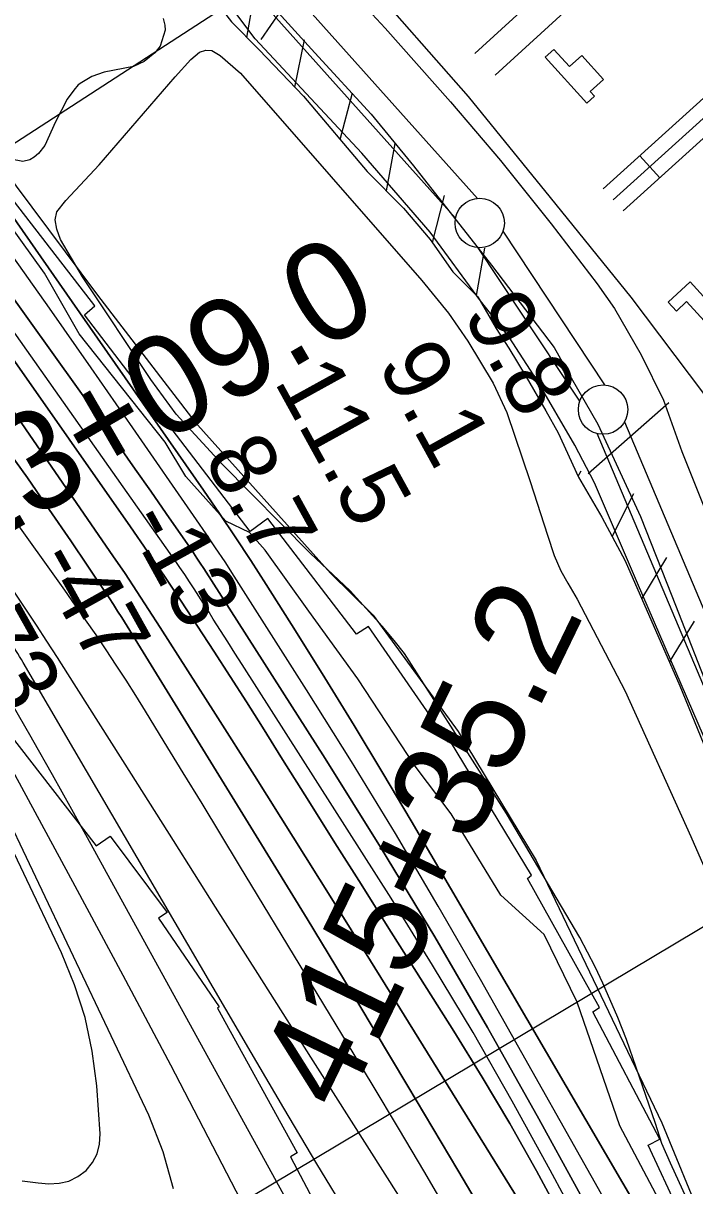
# Model space of a CAD drawing. Extents: x 3704301 to 3742427, y 506229 to 532009.
# Drawn here: x 3732621 to 3733301, y 513212 to 514388 of the extents above; entities that cross this region are included whole.
import ezdxf

# ---------------------------------------------------------------- set-up
doc = ezdxf.new("R2010")
doc.units = 0
for name, color, linetype in [('V-BLDG-OTLN', 7, 'Continuous'), ('V-FLOD-BASE', 7, 'Continuous'), ('V-LEVE-TOET', 7, 'Continuous'), ('V-RAIL-TRAK', 7, 'Continuous'), ('V-RIVR-EDGE', 7, 'Continuous'), ('V-RIVR-RANG', 7, 'Continuous'), ('V-ROAD-CNTR', 7, 'Continuous'), ('V-RRAP-FSHR', 7, 'Continuous'), ('V-RRAP-RVMT', 7, 'Continuous'), ('V-SITE-VEGE', 7, 'Continuous'), ('V-SURV-IDEN', 7, 'Continuous'), ('V-SURV-LINE', 7, 'Continuous'), ('V-TOPO-DPTH', 7, 'Continuous'), ('V-TOPO-MAJR', 7, 'Continuous'), ('V-TOPO-MINR', 7, 'Continuous'), ('V-TOPO-WATR', 7, 'Continuous'), ('V-UTIL-LINE', 7, 'Continuous')]:
    doc.layers.add(name, color=color, linetype=linetype)

msp = doc.modelspace()

# ---------------------------------------------------------------- linework, layer by layer
at = {"layer": 'V-BLDG-OTLN'}
for points in [[(3733191.6, 514307.1), (3733149.6, 514353.4), (3733158.3, 514361.4), (3733174.1, 514344), (3733186.6, 514355.3), (3733208.6, 514331.1), (3733195.2, 514318.9), (3733199.4, 514314.2)], [(3733296.5, 514126.2), (3733340.6, 514077.8), (3733328.7, 514066.9), (3733292.8, 514106.3), (3733282.4, 514096.7), (3733274.1, 514105.8)]]:
    msp.add_lwpolyline(points, close=True, dxfattribs=at)
at = {"layer": 'V-FLOD-BASE'}
msp.add_lwpolyline([(3732879.3, 514398.8), (3732916.4, 514357.8), (3732973.3, 514295.9), (3733016.3, 514243.7), (3733095.1, 514143.2), (3733158.7, 514059.9), (3733176, 514029.2), (3733202.9, 513982.3), (3733246.1, 513888.9), (3733277.8, 513808.7), (3733320.8, 513699.6), (3733351.3, 513633.2), (3733396.7, 513531.1), (3733440.3, 513428.1), (3733483.3, 513323.7), (3733524.6, 513224.8), (3733572.7, 513108.8)], dxfattribs=at)
at = {"layer": 'V-LEVE-TOET'}
for points in [[(3732926.2, 514449.4), (3732987.6, 514382.9), (3733053.9, 514308.4), (3733104.3, 514249.1), (3733155.6, 514184.9), (3733202.1, 514124.3), (3733219.6, 514099.4), (3733246.7, 514052.6), (3733269.3, 514006.8), (3733288, 513954.9), (3733317.5, 513880.6), (3733340, 513823.3), (3733372.6, 513748.2), (3733409.5, 513656.2), (3733449.1, 513560.7), (3733479.4, 513484.7), (3733516.3, 513386.1), (3733541, 513322.1), (3733579.2, 513229.7), (3733629.8, 513127.8)], [(3733540.2, 513114.8), (3733474.6, 513268.2), (3733415.5, 513413.9), (3733360.8, 513546.8), (3733310, 513667.2), (3733243, 513821.5), (3733199.6, 513923.2), (3733179.5, 513961.1), (3733141.5, 514026.5), (3733113.1, 514070.5), (3733084.1, 514107.1), (3733033.3, 514176.6), (3732964, 514256.5), (3732856, 514372), (3732826.2, 514411.7)]]:
    msp.add_lwpolyline(points, dxfattribs=at)
at = {"layer": 'V-RAIL-TRAK'}
msp.add_lwpolyline([(3732964.6, 514435.5), (3733071.5, 514313.8), (3733154.6, 514211.6), (3733236.3, 514110.9), (3733309.8, 514013.4), (3733391, 513900.7), (3733448.8, 513815.4), (3733509.4, 513724.5), (3733564.1, 513641), (3733619.6, 513553), (3733662.9, 513483), (3733714.3, 513395.4), (3733772.5, 513289.8), (3733829.7, 513185.1)], dxfattribs=at)
at = {"layer": 'V-RIVR-EDGE'}
msp.add_lwpolyline([(3733276.7, 513175.4), (3733225.3, 513272.8), (3733181.8, 513397.8), (3733148.4, 513466.3), (3733104.6, 513506), (3733054.4, 513588.4), (3733017.9, 513636.5), (3732959.9, 513724.9), (3732910.3, 513793.4), (3732866, 513854.8), (3732850.4, 513872.8), (3732826.4, 513884.3), (3732785.7, 513929.4), (3732764.8, 513964.3), (3732678, 514073.8), (3732642.8, 514135.1), (3732596.1, 514199.4), (3732568, 514243.3), (3732490.7, 514326.4), (3732419.5, 514419)], dxfattribs=at)
at = {"layer": 'V-RIVR-RANG'}
for p, q in [((3732865.8, 514430.7), (3732093.9, 513930.1)), ((3733406.2, 513531.8), (3732633.3, 513070.5))]:
    msp.add_line(p, q, dxfattribs=at)
at = {"layer": 'V-ROAD-CNTR'}
msp.add_line((3733245.4, 514253.9), (3733265.5, 514231.6), dxfattribs=at)
for points in [[(3733078.5, 514357.3), (3733513.6, 514754.2), (3733523.6, 514764.6), (3733575.4, 514789)], [(3733098.8, 514335.2), (3733534.5, 514732.7), (3733541.4, 514739.8), (3733588.2, 514761.9)], [(3733208.3, 514220.3), (3733628.3, 514599.9)], [(3733218.4, 514209.2), (3733638.4, 514588.7)], [(3733228.4, 514198.1), (3733648.4, 514577.6)]]:
    msp.add_lwpolyline(points, dxfattribs=at)
msp.add_spline([(3733190.2, 515415.4), (3733239.4, 515359.7), (3733281.2, 515307.9), (3733324.8, 515248.7), (3733358.4, 515205.1), (3733381.8, 515168.2), (3733412.6, 515121), (3733431.6, 515087.7), (3733452.9, 515051.6), (3733470.6, 515020.6), (3733486.1, 514992.9), (3733500.9, 514961), (3733516.3, 514924.4), (3733535.3, 514886.4), (3733553.3, 514843.9), (3733566.4, 514814.5), (3733576, 514790.1), (3733585.3, 514763.1), (3733594.6, 514730.7), (3733601.3, 514710.6), (3733610.7, 514680.3), (3733622.2, 514645.4), (3733632, 514610.3), (3733642.7, 514574.2), (3733649.2, 514538.2), (3733656.9, 514498.8), (3733669.3, 514434.5), (3733686.5, 514330.1)], degree=3, dxfattribs=at)
at = {"layer": 'V-RRAP-FSHR'}
for p, q in [((3732847.6, 514373.5), (3732856, 514421.5)), ((3732896.2, 514323.1), (3732905.8, 514371)), ((3732942, 514270.2), (3732954.4, 514317.5)), ((3732988.8, 514218.2), (3732997.6, 514266.3)), ((3733035.6, 514166.2), (3733047.8, 514213.5)), ((3733079.9, 514112.4), (3733088.4, 514160.5)), ((3733182.9, 513929.7), (3733186, 513935.1)), ((3733217.4, 513868.8), (3733239.4, 513912.4)), ((3733247.4, 513805.7), (3733272.8, 513847.4)), ((3733275.5, 513741.6), (3733300.9, 513783.3))]:
    msp.add_line(p, q, dxfattribs=at)
for points in [[(3732346.4, 514649.9), (3732397.1, 514532.5), (3732480.9, 514401), (3732696.3, 514112.8), (3732795, 513984.9), (3732932.2, 513831.6), (3732975.4, 513789.1), (3733061.4, 513671.6), (3733140.6, 513541), (3733267.5, 513275.8), (3733436.4, 512865.9), (3733474.7, 512730.2), (3733531.3, 512580), (3733646.7, 512343.4), (3733719.7, 512167.7), (3733829.9, 511954.8)], [(3732639.2, 514611.9), (3732746.1, 514497.2), (3732783.1, 514453.1), (3732810, 514417.9), (3732831.9, 514389.1), (3732859.9, 514361.1), (3732904.9, 514314.1), (3732969.4, 514237.9), (3733006.1, 514200.7), (3733033.2, 514169.1), (3733056, 514136.3), (3733081.3, 514111), (3733086, 514102.9)], [(3732831.9, 514389.1), (3732859.9, 514361.1), (3732904.9, 514314.1), (3732969.4, 514237.9), (3733006.1, 514200.7), (3733033.2, 514169.1), (3733056, 514136.3), (3733081.3, 514111), (3733100, 514079), (3733112.7, 514059.4), (3733130.5, 514030.3), (3733150.4, 513995.8), (3733162.8, 513973.7), (3733183.3, 513928.8), (3733206.9, 513888.5), (3733230.5, 513844.2), (3733285.9, 513717.9), (3733383.5, 513479.8), (3733413, 513406.4), (3733449.6, 513329.6), (3733484.2, 513235.4), (3733505.7, 513182.1)], [(3733181.1, 513933.6), (3733183.3, 513928.8), (3733206.9, 513888.5), (3733230.5, 513844.2), (3733285.9, 513717.9), (3733383.5, 513479.8), (3733413, 513406.4), (3733449.6, 513329.6), (3733466.9, 513282.4)]]:
    msp.add_lwpolyline(points, dxfattribs=at)
at = {"layer": 'V-RRAP-RVMT'}
for p, q in [((3732693.7, 514102), (3732513.3, 514335.2)), ((3732683.3, 514092.9), (3732693.7, 514102)), ((3732850.9, 513873.8), (3732683.3, 514092.9)), ((3732868.8, 513887.1), (3732850.9, 513873.8)), ((3732958.6, 513770), (3732868.8, 513887.1)), ((3732970.9, 513777.8), (3732958.6, 513770)), ((3733051.6, 513660.9), (3732970.9, 513777.8)), ((3732606.6, 513669.9), (3732695.2, 513555.8)), ((3733053.6, 513661.5), (3733051.6, 513660.9)), ((3733135.9, 513526.3), (3733053.6, 513661.5)), ((3732695.2, 513555.8), (3732709.2, 513565.9)), ((3732709.2, 513565.9), (3732766.9, 513488.6)), ((3733131.7, 513522.8), (3733135.9, 513526.3)), ((3733204.6, 513392.4), (3733131.7, 513522.8)), ((3732766.9, 513488.6), (3732758.1, 513482.7)), ((3732758.1, 513482.7), (3732819.6, 513393.1)), ((3732819.6, 513393.1), (3732818, 513391.9)), ((3732818, 513391.9), (3732898.5, 513245.5)), ((3733197.7, 513388.2), (3733204.6, 513392.4)), ((3733265.8, 513259.4), (3733197.7, 513388.2)), ((3733254, 513253.3), (3733265.8, 513259.4)), ((3733312, 513128.9), (3733254, 513253.3)), ((3732898.5, 513245.5), (3732891.7, 513241.4)), ((3732891.7, 513241.4), (3732962.4, 513108.1))]:
    msp.add_line(p, q, dxfattribs=at)
at = {"layer": 'V-SITE-VEGE'}
for p, q in [((3732790.8, 514351.1), (3732799.8, 514358.7)), ((3732799.8, 514358.7), (3732806.2, 514360.6)), ((3732806.2, 514360.6), (3732812.3, 514360.2)), ((3732812.3, 514360.2), (3732820.6, 514355.3)), ((3732820.6, 514355.3), (3732841, 514337.5)), ((3732775.2, 514333.6), (3732790.8, 514351.1)), ((3732698.1, 514244.7), (3732775.2, 514333.6)), ((3732841, 514337.5), (3733024.7, 514127.8)), ((3732664.2, 514208.7), (3732698.1, 514244.7)), ((3732655.4, 514197.2), (3732664.2, 514208.7)), ((3732653.4, 514188.9), (3732655.4, 514197.2)), ((3732655.3, 514179.6), (3732653.4, 514188.9)), ((3732659, 514169), (3732655.3, 514179.6)), ((3732681.2, 514131.3), (3732659, 514169)), ((3732750.3, 514027.7), (3732681.2, 514131.3)), ((3733024.7, 514127.8), (3733051.7, 514094.6)), ((3733051.7, 514094.6), (3733071.4, 514066.2)), ((3733071.4, 514066.2), (3733097, 514023.9)), ((3732776, 513992.5), (3732750.3, 514027.7)), ((3733097, 514023.9), (3733110.9, 513994.3)), ((3732822.4, 513942.4), (3732776, 513992.5)), ((3733110.9, 513994.3), (3733134.4, 513924.5)), ((3732911.8, 513851.9), (3732822.4, 513942.4)), ((3733134.4, 513924.5), (3733151.9, 513870.1)), ((3733151.9, 513870.1), (3733158.8, 513849.6)), ((3732952.2, 513814), (3732911.8, 513851.9)), ((3733158.8, 513849.6), (3733165.4, 513834.1)), ((3733165.4, 513834.1), (3733172.4, 513821.5)), ((3732984.7, 513778.2), (3732952.2, 513814)), ((3733172.4, 513821.5), (3733181.8, 513805.4)), ((3733181.8, 513805.4), (3733230.5, 513712.3)), ((3732996.7, 513763.6), (3732984.7, 513778.2)), ((3733007.2, 513750.4), (3732996.7, 513763.6)), ((3733110.5, 513588.5), (3733007.2, 513750.4)), ((3733230.5, 513712.3), (3733297, 513565.5)), ((3733184.5, 513463.1), (3733110.5, 513588.5)), ((3733297, 513565.5), (3733358.1, 513425.1)), ((3733200.3, 513433.5), (3733184.5, 513463.1)), ((3733207.9, 513417.1), (3733200.3, 513433.5)), ((3733223, 513382.3), (3733207.9, 513417.1)), ((3733231.8, 513360.1), (3733223, 513382.3)), ((3733261.2, 513275.2), (3733231.8, 513360.1)), ((3733267.8, 513254.9), (3733261.2, 513275.2)), ((3733276.3, 513234.9), (3733267.8, 513254.9)), ((3733293, 513198.9), (3733276.3, 513234.9))]:
    msp.add_line(p, q, dxfattribs=at)
msp.add_lwpolyline([(3732763, 514392.5), (3732764.5, 514386), (3732764.8, 514380.9), (3732759.8, 514364.5), (3732754.3, 514357.8), (3732743.6, 514349.2), (3732733, 514344.1), (3732703, 514338.3), (3732690.7, 514333.9), (3732680.4, 514327.8), (3732676.8, 514325.6), (3732672.3, 514320.2), (3732665.7, 514310.9), (3732654, 514288.1), (3732643.2, 514264.1), (3732636.6, 514256.1), (3732632.4, 514252.3), (3732627.9, 514249.7), (3732620.8, 514247.9), (3732608.6, 514250.5), (3732591.3, 514258.1), (3732569.6, 514277.2), (3732445.9, 514425.3)], dxfattribs=at)
at = {"layer": 'V-SURV-LINE'}
for points in [[(3732440.1, 514926), (3733081.1, 514210.7)], [(3733058.8, 514190.7), (3732417.8, 514905.9)], [(3733106.8, 514177.4), (3733209.7, 514022.1)], [(3733184.6, 514005.5), (3733081.8, 514160.8)], [(3733229.8, 513984.6), (3734086.2, 511957.9)], [(3734053.8, 511957.5), (3733202.2, 513972.9)]]:
    msp.add_lwpolyline(points, dxfattribs=at)
for centre in [(3733083.3, 514185.8), (3733208.2, 513997.1)]:
    msp.add_circle(centre, 25, dxfattribs=at)
at = {"layer": 'V-TOPO-DPTH'}
for points in [[(3731802.4, 515288.2), (3732290.2, 514557.9), (3732703.1, 513981.5), (3732718.9, 513959.2), (3732734.7, 513936.9), (3732750.4, 513914.5), (3732766, 513892), (3732790.1, 513857.2), (3732793.6, 513852.1), (3732797.1, 513846.9), (3732800.5, 513841.7), (3732803.9, 513836.5), (3732926.8, 513644.3), (3732983, 513554.5), (3733037.9, 513463.9), (3733091.1, 513372.3), (3733143, 513279.9), (3733219.4, 513140.9)], [(3733219.4, 513140.9), (3733143, 513279.9), (3733091.1, 513372.3), (3733037.9, 513463.9), (3732983, 513554.5), (3732926.8, 513644.3), (3732803.9, 513836.5), (3732800.5, 513841.7), (3732797.1, 513846.9), (3732793.6, 513852.1), (3732790.1, 513857.2), (3732766, 513892), (3732750.4, 513914.5), (3732734.7, 513936.9), (3732718.9, 513959.2), (3732703.1, 513981.5), (3732290.2, 514557.9), (3731802.4, 515288.2)], [(3731843.9, 515283.3), (3732306.3, 514624.2), (3732320.3, 514604.3), (3732334.3, 514584.4), (3732348.3, 514564.6), (3732362.3, 514544.7), (3732446.8, 514425.2), (3732502.9, 514345.5), (3732559, 514265.8), (3732615, 514186), (3732670.8, 514106.1), (3732803.6, 513915.6), (3732819.8, 513892), (3732835.8, 513868.3), (3732851.5, 513844.4), (3732867, 513820.3), (3732896.7, 513773.5), (3732926.6, 513725.8), (3732956.2, 513677.8), (3732985.2, 513629.6), (3733013.9, 513581.1), (3733287.8, 513112.8)], [(3733162.3, 513133.8), (3732972.6, 513439.8), (3732933.6, 513502.3), (3732894.5, 513564.7), (3732855.2, 513627), (3732815.8, 513689.2), (3732759.9, 513776.9), (3732748.2, 513795.1), (3732736.3, 513813.2), (3732724.3, 513831.2), (3732712.1, 513849.1), (3732627.9, 513971.1), (3732573.6, 514050), (3732519.2, 514128.8), (3732464.8, 514207.6), (3732410.3, 514286.3), (3732274.2, 514483.3), (3732258.5, 514506.3), (3732243, 514529.4), (3732227.7, 514552.7), (3732212.7, 514576.2), (3732022.3, 514876.3)], [(3732022.3, 514876.3), (3732212.7, 514576.2), (3732227.7, 514552.7), (3732243, 514529.4), (3732258.5, 514506.3), (3732274.2, 514483.3), (3732410.3, 514286.3), (3732464.8, 514207.6), (3732519.2, 514128.8), (3732573.6, 514050), (3732627.9, 513971.1), (3732712.1, 513849.1), (3732724.3, 513831.2), (3732736.3, 513813.2), (3732748.2, 513795.1), (3732759.9, 513776.9), (3732815.8, 513689.2), (3732855.2, 513627), (3732894.5, 513564.7), (3732933.6, 513502.3), (3732972.6, 513439.8), (3733162.3, 513133.8)], [(3733130, 513111.8), (3733061.3, 513228), (3733010.7, 513312.9), (3732959.9, 513397.6), (3732908.5, 513482), (3732856.9, 513566.2), (3732720.9, 513786.7), (3732716.7, 513793.4), (3732712.5, 513800.1), (3732708.2, 513806.7), (3732703.8, 513813.3), (3732669.4, 513864.3), (3732647.6, 513896.2), (3732625.5, 513928), (3732603, 513959.5), (3732580.3, 513990.7), (3732296, 514376.5), (3732282.3, 514395.1)], [(3732282.3, 514395.1), (3732296, 514376.5), (3732580.3, 513990.7), (3732603, 513959.5), (3732625.5, 513928), (3732647.6, 513896.2), (3732669.4, 513864.3), (3732703.8, 513813.3), (3732708.2, 513806.7), (3732712.5, 513800.1), (3732716.7, 513793.4), (3732720.9, 513786.7), (3732856.9, 513566.2), (3732908.5, 513482), (3732959.9, 513397.6), (3733010.7, 513312.9), (3733061.3, 513228), (3733130, 513111.8)], [(3733166.8, 513179.2), (3733140.7, 513227.4), (3733113.9, 513275.1), (3733085.9, 513322.1), (3733057.2, 513368.7), (3732989.8, 513475.1), (3732963.3, 513517.1), (3732936.7, 513559.1), (3732910.3, 513601.1), (3732883.8, 513643.2), (3732863.3, 513675.9), (3732847.1, 513701.5), (3732830.8, 513727.1), (3732814.3, 513752.7), (3732797.8, 513778.1), (3732781.1, 513803.5), (3732764.3, 513828.7), (3732747.1, 513853.7), (3732729.8, 513878.7), (3732478.9, 514236.4), (3732443.2, 514287.4), (3732407.7, 514338.5), (3732372.2, 514389.6)], [(3732372.2, 514389.6), (3732407.7, 514338.5), (3732443.2, 514287.4), (3732478.9, 514236.4), (3732729.8, 513878.7), (3732747.1, 513853.7), (3732764.3, 513828.7), (3732781.1, 513803.5), (3732797.8, 513778.1), (3732814.3, 513752.7), (3732830.8, 513727.1), (3732847.1, 513701.5), (3732863.3, 513675.9), (3732883.8, 513643.2), (3732910.3, 513601.1), (3732936.7, 513559.1), (3732963.3, 513517.1), (3732989.8, 513475.1), (3733057.2, 513368.7), (3733085.9, 513322.1), (3733113.9, 513275.1), (3733140.7, 513227.4), (3733166.8, 513179.2)]]:
    msp.add_lwpolyline(points, dxfattribs=at)
at = {"layer": 'V-TOPO-MAJR'}
for points in [[(3733054, 513180.4), (3733027.8, 513225.5), (3733001.2, 513270.3), (3732974.4, 513315), (3732840.2, 513536.1), (3732821.2, 513567.4), (3732802.2, 513598.7), (3732783.1, 513629.9), (3732764, 513661.2), (3732745, 513692.2), (3732735.3, 513707.9), (3732725.5, 513723.4), (3732715.4, 513738.8), (3732705.2, 513754.1), (3732694.9, 513769.3), (3732684.4, 513784.5), (3732673.9, 513799.5), (3732663.2, 513814.6), (3732377.8, 514213.1), (3732344.9, 514259.5), (3732312.3, 514306), (3732280, 514352.8), (3732247.9, 514399.8)], [(3732773.4, 513209), (3732762.8, 513246.6), (3732748.5, 513283.5), (3732557.3, 513684.8), (3732551.6, 513696.3), (3732545.7, 513707.7), (3732539.4, 513718.8), (3732532.9, 513729.9), (3732395.5, 513954.6), (3732355, 514015.8), (3732312, 514075), (3732264.9, 514131), (3732215.2, 514185), (3732129.7, 514271.7), (3732120.7, 514280.7), (3732111.6, 514289.7), (3732102.5, 514298.6), (3732093.3, 514307.4), (3732084.3, 514316.4)]]:
    msp.add_lwpolyline(points, dxfattribs=at)
at = {"layer": 'V-TOPO-MINR'}
for points in [[(3733219.4, 513140.9), (3733143, 513279.9), (3733091.1, 513372.3), (3733037.9, 513463.9), (3732983, 513554.5), (3732926.8, 513644.3), (3732803.9, 513836.5), (3732800.5, 513841.7), (3732797.1, 513846.9), (3732793.6, 513852.1), (3732790.1, 513857.2), (3732766, 513892), (3732750.4, 513914.5), (3732734.7, 513936.9), (3732718.9, 513959.2), (3732703.1, 513981.5), (3732290.2, 514557.9), (3731802.4, 515288.2)], [(3732952.4, 513178.5), (3732918.6, 513234.5), (3732885.2, 513290.8), (3732851.9, 513347.1), (3732621.2, 513741.3), (3732619.4, 513744.4), (3732617.5, 513747.5), (3732615.7, 513750.5), (3732613.8, 513753.6), (3732589.8, 513791.9), (3732575.9, 513814.1), (3732561.8, 513836.2), (3732547.7, 513858.2), (3732533.4, 513880.2), (3732165.3, 514444), (3732156.2, 514457.8), (3732147.2, 514471.6), (3732138.1, 514485.4), (3732129, 514499.2), (3731696.6, 515156)], [(3733227.5, 513166.6), (3733084, 513420.8), (3733041.4, 513494.8), (3732998, 513568.4), (3732953.5, 513641.2), (3732908.1, 513713.6), (3732834.8, 513828.6), (3732825.5, 513843), (3732816, 513857.4), (3732806.4, 513871.6), (3732796.7, 513885.8), (3732732.2, 513978.7), (3732690, 514039.2), (3732647.7, 514099.6), (3732605.2, 514159.8), (3732562.6, 514220), (3732355.4, 514511.4), (3732334.2, 514541.5), (3732313, 514571.6), (3732291.9, 514601.8), (3732270.9, 514632.1), (3732133, 514832.1), (3732073.4, 514918.5)], [(3733162.3, 513133.8), (3732972.6, 513439.8), (3732933.6, 513502.3), (3732894.5, 513564.7), (3732855.2, 513627), (3732815.8, 513689.2), (3732759.9, 513776.9), (3732748.2, 513795.1), (3732736.3, 513813.2), (3732724.3, 513831.2), (3732712.1, 513849.1), (3732627.9, 513971.1), (3732573.6, 514050), (3732519.2, 514128.8), (3732464.8, 514207.6), (3732410.3, 514286.3), (3732274.2, 514483.3), (3732258.5, 514506.3), (3732243, 514529.4), (3732227.7, 514552.7), (3732212.7, 514576.2), (3732022.3, 514876.3)], [(3733071.6, 513091.8), (3732901.3, 513359.7), (3732858.6, 513426.9), (3732816, 513494.1), (3732773.3, 513561.3), (3732730.7, 513628.5), (3732666.3, 513730), (3732655.8, 513746.4), (3732645.2, 513762.8), (3732634.5, 513779.1), (3732623.8, 513795.4), (3732534.8, 513928.8), (3732479.5, 514011.8), (3732424.2, 514094.7), (3732368.9, 514177.7), (3732313.6, 514260.7), (3732190.9, 514445.1), (3732178.3, 514464), (3732165.8, 514482.9), (3732153.4, 514501.9), (3732141.1, 514520.9), (3731990.6, 514753.3)], [(3732998, 512997.8), (3732709.4, 513522.2), (3732689.9, 513557.4), (3732670.3, 513592.6), (3732650.7, 513627.7), (3732630.9, 513662.8), (3732629.2, 513665.8), (3732610.1, 513699.3), (3732590.7, 513732.6), (3732571, 513765.7), (3732551.1, 513798.7), (3732490, 513899.1), (3732439, 513982), (3732387.5, 514064.6), (3732335.3, 514146.7), (3732282.7, 514228.5), (3732138.9, 514450), (3732135, 514456), (3732131.1, 514461.9), (3732127.1, 514467.9), (3732123.2, 514473.8), (3732030.6, 514611)], [(3732865.1, 513152), (3732818, 513243.2), (3732770.5, 513334.2), (3732722.3, 513424.9), (3732673.8, 513515.3), (3732585.9, 513677.4), (3732574.8, 513697.5), (3732563.4, 513717.5), (3732551.7, 513737.2), (3732539.8, 513756.9), (3732237.8, 514243), (3732216.2, 514277.2), (3732194.1, 514311.2), (3732171.4, 514344.7), (3732148.4, 514378), (3732147.7, 514379), (3732124.5, 514411.5), (3732101.3, 514443.9), (3732077.7, 514476.1)], [(3733130, 513111.8), (3733061.3, 513228), (3733010.7, 513312.9), (3732959.9, 513397.6), (3732908.5, 513482), (3732856.9, 513566.2), (3732720.9, 513786.7), (3732716.7, 513793.4), (3732712.5, 513800.1), (3732708.2, 513806.7), (3732703.8, 513813.3), (3732669.4, 513864.3), (3732647.6, 513896.2), (3732625.5, 513928), (3732603, 513959.5), (3732580.3, 513990.7), (3732296, 514376.5), (3732282.3, 514395.1)], [(3733166.8, 513179.2), (3733140.7, 513227.4), (3733113.9, 513275.1), (3733085.9, 513322.1), (3733057.2, 513368.7), (3732989.8, 513475.1), (3732963.3, 513517.1), (3732936.7, 513559.1), (3732910.3, 513601.1), (3732883.8, 513643.2), (3732863.3, 513675.9), (3732847.1, 513701.5), (3732830.8, 513727.1), (3732814.3, 513752.7), (3732797.8, 513778.1), (3732781.1, 513803.5), (3732764.3, 513828.7), (3732747.1, 513853.7), (3732729.8, 513878.7), (3732478.9, 514236.4), (3732443.2, 514287.4), (3732407.7, 514338.5), (3732372.2, 514389.6)], [(3733212.5, 513120), (3733154.6, 513228.1), (3733116.2, 513297.9), (3733076.7, 513367.1), (3733035.6, 513435.4), (3732993.6, 513503.1), (3732842.9, 513739.2), (3732835.6, 513750.7), (3732828.3, 513762.2), (3732820.9, 513773.8), (3732813.6, 513785.3), (3732808.3, 513793.8), (3732803.6, 513801.1), (3732799, 513808.4), (3732794.2, 513815.7), (3732789.5, 513822.9), (3732784.7, 513830.2), (3732779.8, 513837.3), (3732774.9, 513844.5), (3732769.9, 513851.6), (3732385.9, 514395.3)], [(3732620.2, 513217.2), (3732636.3, 513215.1), (3732647.2, 513214.2), (3732657.6, 513214.7), (3732667.5, 513216.9), (3732676.4, 513221.5), (3732684.8, 513227.6), (3732691.3, 513235.8), (3732696.1, 513244.6), (3732698.4, 513254.3), (3732699.1, 513264.6), (3732695.6, 513313.4), (3732691.1, 513348.2), (3732684.1, 513382.3), (3732673.3, 513415.5), (3732660, 513447.9), (3732545.4, 513688.6)]]:
    msp.add_lwpolyline(points, dxfattribs=at)
at = {"layer": 'V-TOPO-WATR'}
msp.add_lwpolyline([(3733287.8, 513112.8), (3733013.9, 513581.1), (3732985.2, 513629.6), (3732956.2, 513677.8), (3732926.6, 513725.8), (3732896.7, 513773.5), (3732867, 513820.3), (3732851.5, 513844.4), (3732835.8, 513868.3), (3732819.8, 513892), (3732803.6, 513915.6), (3732670.8, 514106.1), (3732615, 514186), (3732559, 514265.8), (3732502.9, 514345.5), (3732446.8, 514425.2), (3732362.3, 514544.7), (3732348.3, 514564.6), (3732334.3, 514584.4), (3732320.3, 514604.3), (3732306.3, 514624.2), (3731843.9, 515283.3)], dxfattribs=at)
at = {"layer": 'V-UTIL-LINE'}
for p, q in [((3732862.2, 514371.5), (3732928.4, 514467.3)), ((3733193, 513932.4), (3733274.8, 514004.3))]:
    msp.add_line(p, q, dxfattribs=at)

# ---------------------------------------------------------------- texts
at = {"layer": 'V-RIVR-RANG'}
for s, rotation, p in [('9.8', 298.8483, (3733065.6, 514093.5)), ('9.1', 298.8483, (3732979.2, 514042.9)), ('11.5', 298.8483, (3732874.6, 514025.7)), ('8.7', 298.8483, (3732803.1, 513948.1)), ('-13', 298.8483, (3732724.2, 513884.1)), ('-47', 299.1291, (3732631.4, 513844.6)), ('-73', 299.1291, (3732542.1, 513799.4))]:
    msp.add_text(s, height=67, rotation=rotation, dxfattribs=at).set_placement(p)
at = {"layer": 'V-SURV-IDEN'}
for s, rotation, p in [('413+09.0', 30.1919, (3732500.3, 513809.8)), ('415+35.2', 64.2061, (3732945.1, 513284.4))]:
    msp.add_text(s, height=100, rotation=rotation, dxfattribs=at).set_placement(p)

doc.saveas('drawing.dxf')
